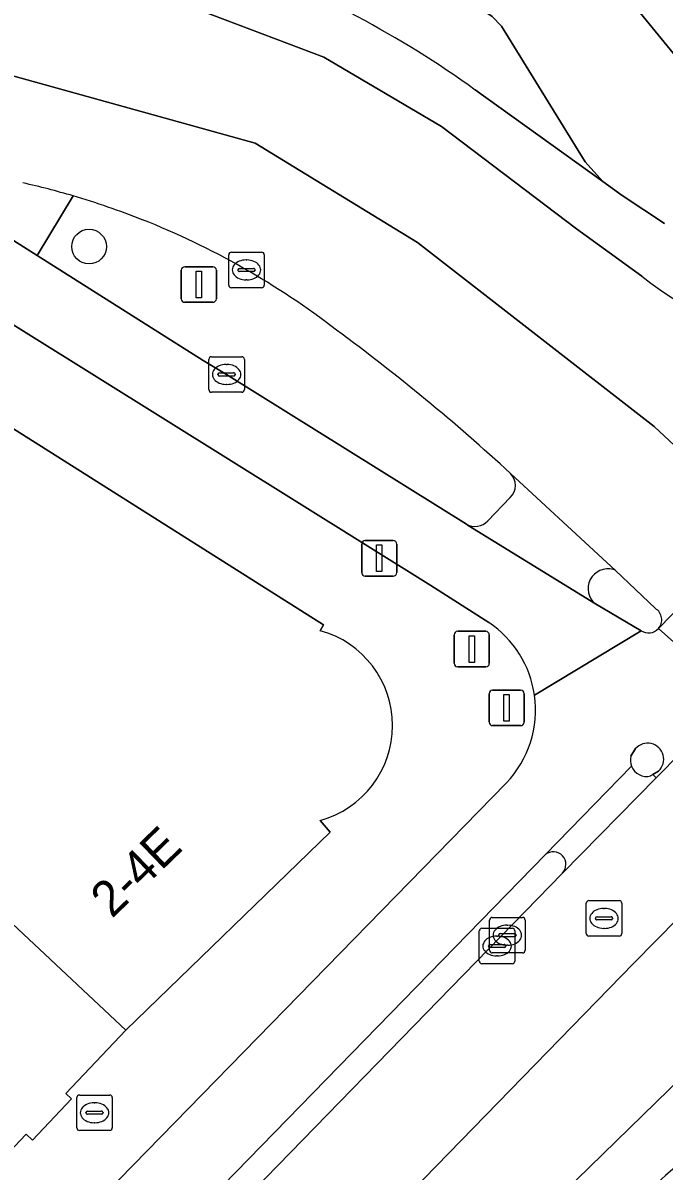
# Model space of a CAD drawing. Extents: x 160663 to 161506, y 382245 to 383291.
# Drawn here: x 160961.04 to 160979.09, y 382898.51 to 382930.82 of the extents above; entities that cross this region are included whole.
import ezdxf

# ---------------------------------------------------------------- set-up
doc = ezdxf.new("R2010")
doc.units = 0
for name, color, linetype in [('IMGEO_Berm_groen', 7, 'Continuous'), ('IMGEO_Boom', 7, 'Continuous'), ('IMGEO_Brandkraan', 7, 'Continuous'), ('IMGEO_Drukknoppaal', 7, 'Continuous'), ('IMGEO_Fietspad_gesloten', 7, 'Continuous'), ('IMGEO_Kolk', 7, 'Continuous'), ('IMGEO_OVBaan_gesloten', 7, 'Continuous'), ('IMGEO_Pand', 7, 'Continuous'), ('IMGEO_Pand_nummerreeks', 7, 'Continuous'), ('IMGEO_Parkeervlak_open', 7, 'Continuous'), ('IMGEO_Rijbaan_lokaal_gesloten', 7, 'Continuous'), ('IMGEO_Rioolput', 7, 'Continuous'), ('IMGEO_Verkeerseiland_gesloten', 7, 'Continuous'), ('IMGEO_Verkeersregelinstallatiepaal', 7, 'Continuous'), ('IMGEO_Voetpad_open', 7, 'Continuous')]:
    doc.layers.add(name, color=color, linetype=linetype)

msp = doc.modelspace()

# ---------------------------------------------------------------- linework, layer by layer
at = {"layer": 'IMGEO_Berm_groen'}
for points in [[(160962.449, 382925.955), (160961.434, 382924.276), (160963.2, 382923.161), (160966.11, 382921.322), (160966.771, 382920.928), (160973.525, 382916.71)], [(160974.126, 382916.808), (160974.763, 382917.464)]]:
    msp.add_lwpolyline(points, dxfattribs=at)
for centre, radius, start, end in [((160956.001, 382904.029), 22.854, 68.4445, 73.613), ((160956.102, 382904.319), 22.548, 52.3774, 68.4108), ((160935.377, 382875.293), 58.204, 47.40917, 53.66148), ((160974.423, 382917.806), 0.482, 314.8433, 44.4816), ((160973.762, 382917.148), 0.498, 241.5637, 316.9588)]:
    msp.add_arc(centre, radius, start, end, dxfattribs=at)
at = {"layer": 'IMGEO_Boom'}
msp.add_circle((160962.897, 382924.527), 0.489, dxfattribs=at)
at = {"layer": 'IMGEO_Brandkraan'}
for p, q in [((160962.626, 382900.646), (160963.478, 382900.646)), ((160962.551, 382899.72), (160962.551, 382900.572)), ((160963.039, 382900.426), (160963.064, 382900.426)), ((160963.552, 382900.572), (160963.552, 382899.72)), ((160962.81, 382900.14), (160962.81, 382900.152)), ((160963.248, 382900.103), (160962.85, 382900.103)), ((160962.853, 382900.189), (160963.251, 382900.189)), ((160963.294, 382900.152), (160963.294, 382900.14)), ((160963.478, 382899.646), (160962.626, 382899.646)), ((160963.062, 382899.866), (160963.037, 382899.866))]:
    msp.add_line(p, q, dxfattribs=at)
for points in [[(160962.626, 382900.646), (160963.478, 382900.646)], [(160962.551, 382899.72), (160962.551, 382900.572)], [(160963.552, 382900.572), (160963.552, 382899.72)], [(160963.478, 382899.646), (160962.626, 382899.646)]]:
    msp.add_lwpolyline(points, dxfattribs=at)
for centre, radius, start, end in [((160962.628, 382900.57), 0.0765, 91.552, 178.448), ((160962.628, 382900.57), 0.0765, 91.552, 178.448), ((160963.476, 382900.57), 0.0765, 1.552, 88.448), ((160963.476, 382900.57), 0.0765, 1.552, 88.448), ((160962.85, 382900.149), 0.0403, 85.8775, 175.7526), ((160962.847, 382900.139), 0.0366, 178.938, 274.7102), ((160963.251, 382900.146), 0.043, 264.8664, 352.4533), ((160963.255, 382900.151), 0.0386, 1.7309, 96.639), ((160962.628, 382899.722), 0.0765, 181.552, 268.448), ((160962.628, 382899.722), 0.0765, 181.552, 268.448), ((160963.476, 382899.722), 0.0765, 271.552, 358.448), ((160963.476, 382899.722), 0.0765, 271.552, 358.448)]:
    msp.add_arc(centre, radius, start, end, dxfattribs=at)
for centre, major_axis, ratio, start_param, end_param in [((160963.038, 382900.146), (-0.387, 0.002), 0.722429, 4.712389, 7.853982), ((160963.063, 382900.146), (-0.39, 0.002), 0.717154, 1.570796, 4.712389)]:
    msp.add_ellipse(centre, major_axis=major_axis, ratio=ratio, start_param=start_param, end_param=end_param, dxfattribs=at)
at = {"layer": 'IMGEO_Drukknoppaal'}
for p, q in [((160970.576, 382915.353), (160970.576, 382916.153)), ((160970.576, 382916.153), (160970.576, 382915.353)), ((160970.676, 382916.253), (160971.466, 382916.253)), ((160971.466, 382916.253), (160970.676, 382916.253)), ((160971.566, 382916.153), (160971.566, 382915.353)), ((160971.566, 382915.353), (160971.566, 382916.153)), ((160971.466, 382915.253), (160970.676, 382915.253)), ((160970.676, 382915.253), (160971.466, 382915.253))]:
    msp.add_line(p, q, dxfattribs=at)
msp.add_lwpolyline([(160970.996, 382916.128), (160971.146, 382916.128), (160971.146, 382915.378), (160970.996, 382915.378), (160970.996, 382916.128)], dxfattribs=at)
for centre, start, end in [((160970.676, 382916.153), 90, 180), ((160970.676, 382916.153), 90, 180), ((160971.466, 382916.153), 0, 90), ((160971.466, 382916.153), 360, 90), ((160970.676, 382915.353), 180, 270), ((160970.676, 382915.353), 180, 270), ((160971.466, 382915.353), 270, 0), ((160971.466, 382915.353), 270, 0)]:
    msp.add_arc(centre, 0.1, start, end, dxfattribs=at)
at = {"layer": 'IMGEO_Fietspad_gesloten'}
for points in [[(160975.444, 382911.899), (160978.452, 382913.715), (160977.162, 382914.468), (160973.572, 382916.681), (160973.525, 382916.71), (160966.771, 382920.928), (160966.11, 382921.322), (160963.2, 382923.161), (160961.434, 382924.276), (160960.377, 382924.944), (160960.333, 382925.349), (160960.379, 382925.705), (160960.425, 382925.941)], [(160955.322, 382925.605), (160957.414, 382924.41), (160972.521, 382914.992), (160974.161, 382913.943)], [(160978.452, 382913.715), (160975.444, 382911.899)], [(160980.304, 382912.557), (160978.934, 382913.776)], [(160978.938, 382909.764), (160978.774, 382909.664), (160978.87, 382909.571), (160980.971, 382911.704), (160980.872, 382911.796)], [(160978.161, 382910.182), (160978.29, 382910.396)], [(160975.751, 382907.414), (160978.176, 382909.905)], [(160974.65, 382909.428), (160938.834, 382872.783)], [(160938.487, 382869.927), (160941.196, 382871.992), (160975.751, 382907.414)]]:
    msp.add_lwpolyline(points, dxfattribs=at)
for centre, radius, start, end in [((160972.507, 382911.48), 2.966, 8.1127, 56.1195), ((160978.658, 382914.021), 0.369, 236.072, 318.3536), ((160972.502, 382911.481), 2.971, 316.2891, 8.0836), ((160978.63, 382910.097), 0.453, 312.7756, 138.6567), ((160978.603, 382910.067), 0.457, 165.4372, 200.7621)]:
    msp.add_arc(centre, radius, start, end, dxfattribs=at)
at = {"layer": 'IMGEO_Kolk'}
for p, q in [((160966.831, 382923.445), (160966.831, 382924.297)), ((160966.906, 382924.371), (160967.758, 382924.371)), ((160967.832, 382924.297), (160967.832, 382923.445)), ((160967.09, 382923.865), (160967.09, 382923.877)), ((160967.133, 382923.914), (160967.531, 382923.914)), ((160967.319, 382924.151), (160967.344, 382924.151)), ((160967.574, 382923.877), (160967.574, 382923.865)), ((160967.528, 382923.828), (160967.13, 382923.828)), ((160967.342, 382923.591), (160967.317, 382923.591)), ((160967.758, 382923.371), (160966.906, 382923.371)), ((160966.27, 382920.502), (160966.27, 382921.354)), ((160966.345, 382921.428), (160967.197, 382921.428)), ((160967.271, 382921.354), (160967.271, 382920.502)), ((160966.572, 382920.971), (160966.97, 382920.971)), ((160966.758, 382921.208), (160966.783, 382921.208)), ((160966.529, 382920.922), (160966.529, 382920.934)), ((160966.967, 382920.885), (160966.569, 382920.885)), ((160966.781, 382920.648), (160966.756, 382920.648)), ((160967.013, 382920.934), (160967.013, 382920.922)), ((160967.197, 382920.428), (160966.345, 382920.428)), ((160974.18, 382904.719), (160974.18, 382905.571)), ((160974.255, 382905.645), (160975.107, 382905.645)), ((160975.181, 382905.571), (160975.181, 382904.719)), ((160973.89, 382904.414), (160973.89, 382905.266)), ((160973.965, 382905.34), (160974.817, 382905.34)), ((160974.439, 382905.139), (160974.439, 382905.151)), ((160974.482, 382905.188), (160974.88, 382905.188)), ((160974.668, 382905.425), (160974.693, 382905.425)), ((160974.891, 382905.266), (160974.891, 382904.414)), ((160974.923, 382905.151), (160974.923, 382905.139)), ((160974.149, 382904.834), (160974.149, 382904.846)), ((160974.192, 382904.883), (160974.59, 382904.883)), ((160974.378, 382905.12), (160974.403, 382905.12)), ((160974.877, 382905.102), (160974.479, 382905.102)), ((160974.633, 382904.846), (160974.633, 382904.834)), ((160974.691, 382904.865), (160974.666, 382904.865)), ((160974.587, 382904.797), (160974.189, 382904.797)), ((160975.107, 382904.645), (160974.255, 382904.645)), ((160974.401, 382904.56), (160974.376, 382904.56)), ((160974.817, 382904.34), (160973.965, 382904.34))]:
    msp.add_line(p, q, dxfattribs=at)
for points in [[(160966.831, 382923.445), (160966.831, 382924.297)], [(160966.906, 382924.371), (160967.758, 382924.371)], [(160967.832, 382924.297), (160967.832, 382923.445)], [(160967.758, 382923.371), (160966.906, 382923.371)], [(160966.27, 382920.502), (160966.27, 382921.354)], [(160966.345, 382921.428), (160967.197, 382921.428)], [(160967.271, 382921.354), (160967.271, 382920.502)], [(160967.197, 382920.428), (160966.345, 382920.428)], [(160974.18, 382904.719), (160974.18, 382905.571)], [(160974.255, 382905.645), (160975.107, 382905.645)], [(160975.181, 382905.571), (160975.181, 382904.719)], [(160973.89, 382904.414), (160973.89, 382905.266)], [(160973.965, 382905.34), (160974.817, 382905.34)], [(160974.891, 382905.266), (160974.891, 382904.414)], [(160975.107, 382904.645), (160974.255, 382904.645)], [(160974.817, 382904.34), (160973.965, 382904.34)]]:
    msp.add_lwpolyline(points, dxfattribs=at)
for centre, radius, start, end in [((160966.908, 382924.295), 0.0765, 91.552, 178.448), ((160966.908, 382924.295), 0.0765, 91.552, 178.448), ((160967.756, 382924.295), 0.0765, 1.552, 88.448), ((160967.756, 382924.295), 0.0765, 1.552, 88.448), ((160967.13, 382923.874), 0.0403, 85.8775, 175.7526), ((160967.535, 382923.876), 0.0386, 1.7309, 96.639), ((160967.127, 382923.864), 0.0366, 178.938, 274.7102), ((160967.531, 382923.871), 0.043, 264.8664, 352.4533), ((160966.908, 382923.447), 0.0765, 181.552, 268.448), ((160966.908, 382923.447), 0.0765, 181.552, 268.448), ((160967.756, 382923.447), 0.0765, 271.552, 358.448), ((160967.756, 382923.447), 0.0765, 271.552, 358.448), ((160966.347, 382921.352), 0.0765, 91.552, 178.448), ((160966.347, 382921.352), 0.0765, 91.552, 178.448), ((160967.195, 382921.352), 0.0765, 1.552, 88.448), ((160967.195, 382921.352), 0.0765, 1.552, 88.448), ((160966.569, 382920.931), 0.0403, 85.8775, 175.7526), ((160966.974, 382920.933), 0.0386, 1.7309, 96.639), ((160966.566, 382920.921), 0.0366, 178.938, 274.7102), ((160966.97, 382920.928), 0.043, 264.8664, 352.4533), ((160966.347, 382920.504), 0.0765, 181.552, 268.448), ((160966.347, 382920.504), 0.0765, 181.552, 268.448), ((160967.195, 382920.504), 0.0765, 271.552, 358.448), ((160967.195, 382920.504), 0.0765, 271.552, 358.448), ((160974.257, 382905.569), 0.0765, 91.552, 178.448), ((160974.257, 382905.569), 0.0765, 91.552, 178.448), ((160975.105, 382905.569), 0.0765, 1.552, 88.448), ((160975.105, 382905.569), 0.0765, 1.552, 88.448), ((160973.967, 382905.264), 0.0765, 91.552, 178.448), ((160973.967, 382905.264), 0.0765, 91.552, 178.448), ((160974.479, 382905.148), 0.0403, 85.8775, 175.7526), ((160974.476, 382905.138), 0.0366, 178.938, 274.7102), ((160974.815, 382905.264), 0.0765, 1.552, 88.448), ((160974.815, 382905.264), 0.0765, 1.552, 88.448), ((160974.88, 382905.145), 0.043, 264.8664, 352.4533), ((160974.884, 382905.15), 0.0386, 1.7309, 96.639), ((160974.189, 382904.843), 0.0403, 85.8775, 175.7526), ((160974.186, 382904.833), 0.0366, 178.938, 274.7102), ((160974.59, 382904.84), 0.043, 264.8664, 352.4533), ((160974.594, 382904.845), 0.0386, 1.7309, 96.639), ((160974.257, 382904.721), 0.0765, 181.552, 268.448), ((160974.257, 382904.721), 0.0765, 181.552, 268.448), ((160975.105, 382904.721), 0.0765, 271.552, 358.448), ((160975.105, 382904.721), 0.0765, 271.552, 358.448), ((160973.967, 382904.416), 0.0765, 181.552, 268.448), ((160973.967, 382904.416), 0.0765, 181.552, 268.448), ((160974.815, 382904.416), 0.0765, 271.552, 358.448), ((160974.815, 382904.416), 0.0765, 271.552, 358.448)]:
    msp.add_arc(centre, radius, start, end, dxfattribs=at)
for centre, major_axis, ratio, start_param, end_param in [((160967.318, 382923.871), (-0.387, 0.002), 0.722429, 4.712389, 7.853982), ((160967.343, 382923.871), (-0.39, 0.002), 0.717154, 1.570796, 4.712389), ((160966.757, 382920.928), (-0.387, 0.002), 0.722429, 4.712389, 7.853982), ((160966.782, 382920.928), (-0.39, 0.002), 0.717154, 1.570796, 4.712389), ((160974.667, 382905.145), (-0.387, 0.002), 0.722429, 4.712389, 7.853982), ((160974.692, 382905.145), (-0.39, 0.002), 0.717154, 1.570796, 4.712389), ((160974.377, 382904.84), (-0.387, 0.002), 0.722429, 4.712389, 7.853982), ((160974.402, 382904.84), (-0.39, 0.002), 0.717154, 1.570796, 4.712389)]:
    msp.add_ellipse(centre, major_axis=major_axis, ratio=ratio, start_param=start_param, end_param=end_param, dxfattribs=at)
at = {"layer": 'IMGEO_OVBaan_gesloten'}
for points in [[(160978.934, 382913.776), (160981.785, 382916.694), (160978.816, 382919.461), (160972.145, 382924.641), (160967.578, 382927.438), (160959.79, 382929.599), (160951.086, 382930.055), (160918.971, 382933.683), (160909.581, 382934.405), (160903.988, 382934.545), (160897.982, 382933.621), (160890.673, 382931.836), (160882.904, 382929.187), (160870.47, 382922.866), (160873.972, 382919.336)], [(160974.767, 382918.143), (160977.725, 382915.412), (160978.849, 382914.34)]]:
    msp.add_lwpolyline(points, dxfattribs=at)
msp.add_lwpolyline([(160978.235, 382904.348), (160983.292, 382909.484), (160980.971, 382911.704), (160978.87, 382909.571), (160976.231, 382906.892), (160941.719, 382871.483), (160939.026, 382868.723), (160938.967, 382868.67), (160938.69, 382868.375), (160941.097, 382866.243), (160944.318, 382869.536), (160948.009, 382873.34)], close=True, dxfattribs=at)
for centre, radius, start, end in [((160956.137, 382904.425), 22.436, 73.661, 77.391), ((160956.001, 382904.029), 22.854, 68.4445, 73.613), ((160956.102, 382904.319), 22.548, 52.3774, 68.4108), ((160935.377, 382875.293), 58.204, 47.40917, 53.66148), ((160978.658, 382914.023), 0.37, 318.2352, 58.9058)]:
    msp.add_arc(centre, radius, start, end, dxfattribs=at)
at = {"layer": 'IMGEO_Pand'}
for points in [[(160953.512, 382921.758), (160953.353, 382921.931), (160949.015, 382917.688), (160950.858, 382915.82), (160954.337, 382912.294), (160954.133, 382912.08), (160956.94, 382909.02), (160963.933, 382902.47), (160969.691, 382908.048), (160969.409, 382908.377)], [(160969.406, 382913.715), (160969.504, 382913.879), (160958.277, 382920.962)]]:
    msp.add_lwpolyline(points, dxfattribs=at)
msp.add_lwpolyline([(160946.591, 382910.148), (160951.249, 382905.071), (160958.177, 382898.714), (160959.329, 382897.657), (160961.123, 382899.543), (160961.3, 382899.375), (160962.405, 382900.537), (160962.242, 382900.693), (160963.933, 382902.47), (160956.94, 382909.02), (160954.133, 382912.08), (160951.834, 382909.663), (160942.156, 382919.874), (160940.39, 382917.481), (160940.155, 382917.163), (160946.603, 382910.159)], close=True, dxfattribs=at)
msp.add_arc((160968.679, 382911.046), 2.767, 285.2892, 74.7752, dxfattribs=at)
at = {"layer": 'IMGEO_Parkeervlak_open'}
msp.add_lwpolyline([(160973.772, 382928.936), (160977.372, 382926.36), (160976.872, 382926.91), (160974.515, 382930.732), (160974.255, 382931.008), (160973.014, 382931.85)], dxfattribs=at)
msp.add_arc((160957.369, 382906.264), 27.983, 54.1145, 70.1566, dxfattribs=at)
at = {"layer": 'IMGEO_Rijbaan_lokaal_gesloten'}
for points in [[(160978.469, 382923.697), (160976.623, 382925.025), (160972.821, 382927.904), (160969.512, 382929.861), (160965.691, 382931.306), (160961.831, 382932.175), (160895.761, 382938.889), (160890.497, 382938.296), (160885.51, 382936.782), (160874.133, 382934.008), (160870.606, 382932.878)], [(160890.497, 382938.296), (160895.761, 382938.889), (160961.831, 382932.175), (160965.691, 382931.306), (160969.512, 382929.861), (160972.821, 382927.904), (160976.623, 382925.025), (160978.469, 382923.697)], [(160897.982, 382933.621), (160903.988, 382934.545), (160909.581, 382934.405), (160918.971, 382933.683), (160951.086, 382930.055), (160959.79, 382929.599), (160967.578, 382927.438), (160972.145, 382924.641), (160978.816, 382919.461), (160981.785, 382916.694), (160985.435, 382920.431)], [(160979.103, 382925.175), (160977.911, 382925.962), (160977.372, 382926.36), (160973.772, 382928.936)], [(160988.453, 382920.583), (160985.435, 382920.431), (160981.785, 382916.694), (160978.934, 382913.776), (160980.304, 382912.557), (160980.552, 382912.724)], [(160980.872, 382911.796), (160980.971, 382911.704), (160983.292, 382909.484), (160978.235, 382904.348), (160948.009, 382873.34)], [(160987.179, 382904.686), (160989.8, 382906.438), (160988.644, 382908.245), (160979.605, 382901.159), (160967.323, 382889.193)], [(160967.323, 382889.193), (160979.605, 382901.159)]]:
    msp.add_lwpolyline(points, dxfattribs=at)
for centre, radius, start, end in [((160957.369, 382906.264), 27.983, 54.1145, 70.1566), ((160983.391, 382929.639), 7.715, 230.3638, 268.2267), ((160983.391, 382929.639), 7.715, 230.3638, 268.2267), ((161035.434, 382834.86), 84.877, 127.63429, 133.60625)]:
    msp.add_arc(centre, radius, start, end, dxfattribs=at)
at = {"layer": 'IMGEO_Rioolput'}
for p, q in [((160976.978, 382906.117), (160977.83, 382906.117)), ((160976.903, 382905.191), (160976.903, 382906.043)), ((160977.391, 382905.897), (160977.416, 382905.897)), ((160977.904, 382906.043), (160977.904, 382905.191)), ((160977.162, 382905.611), (160977.162, 382905.623)), ((160977.6, 382905.574), (160977.202, 382905.574)), ((160977.205, 382905.66), (160977.603, 382905.66)), ((160977.646, 382905.623), (160977.646, 382905.611)), ((160977.414, 382905.337), (160977.389, 382905.337)), ((160977.83, 382905.117), (160976.978, 382905.117))]:
    msp.add_line(p, q, dxfattribs=at)
for points in [[(160976.978, 382906.117), (160977.83, 382906.117)], [(160976.903, 382905.191), (160976.903, 382906.043)], [(160977.904, 382906.043), (160977.904, 382905.191)], [(160977.83, 382905.117), (160976.978, 382905.117)]]:
    msp.add_lwpolyline(points, dxfattribs=at)
for centre, radius, start, end in [((160976.98, 382906.041), 0.0765, 91.552, 178.448), ((160976.98, 382906.041), 0.0765, 91.552, 178.448), ((160977.828, 382906.041), 0.0765, 1.552, 88.448), ((160977.828, 382906.041), 0.0765, 1.552, 88.448), ((160977.202, 382905.62), 0.0403, 85.8775, 175.7526), ((160977.199, 382905.61), 0.0366, 178.938, 274.7102), ((160977.603, 382905.617), 0.043, 264.8664, 352.4533), ((160977.607, 382905.622), 0.0386, 1.7309, 96.639), ((160976.98, 382905.193), 0.0765, 181.552, 268.448), ((160976.98, 382905.193), 0.0765, 181.552, 268.448), ((160977.828, 382905.193), 0.0765, 271.552, 358.448), ((160977.828, 382905.193), 0.0765, 271.552, 358.448)]:
    msp.add_arc(centre, radius, start, end, dxfattribs=at)
for centre, major_axis, ratio, start_param, end_param in [((160977.39, 382905.617), (-0.387, 0.002), 0.722429, 4.712389, 7.853982), ((160977.415, 382905.617), (-0.39, 0.002), 0.717154, 1.570796, 4.712389)]:
    msp.add_ellipse(centre, major_axis=major_axis, ratio=ratio, start_param=start_param, end_param=end_param, dxfattribs=at)
at = {"layer": 'IMGEO_Verkeerseiland_gesloten'}
for points in [[(160960.425, 382925.941), (160960.379, 382925.705), (160960.333, 382925.349), (160960.377, 382924.944), (160961.434, 382924.276), (160962.449, 382925.955)], [(160978.849, 382914.34), (160977.725, 382915.412)], [(160977.162, 382914.468), (160978.452, 382913.715)], [(160978.29, 382910.396), (160978.161, 382910.182)], [(160978.716, 382909.628), (160978.774, 382909.664), (160978.938, 382909.764)], [(160975.751, 382907.414), (160941.196, 382871.992)], [(160941.719, 382871.483), (160976.231, 382906.892)]]:
    msp.add_lwpolyline(points, dxfattribs=at)
for centre, radius, start, end in [((160956.137, 382904.425), 22.436, 73.661, 77.391), ((160977.507, 382914.902), 0.554, 73.9845, 231.5191), ((160977.567, 382915.07), 0.377, 65.2628, 75.7649), ((160978.658, 382914.023), 0.37, 318.2352, 58.9058), ((160978.658, 382914.021), 0.369, 236.072, 318.3536), ((160978.63, 382910.097), 0.453, 312.7756, 138.6567), ((160978.603, 382910.067), 0.457, 165.4372, 200.7621), ((160978.602, 382910.07), 0.457, 201.2302, 284.4575), ((160975.973, 382907.136), 0.355, 316.5598, 128.6398)]:
    msp.add_arc(centre, radius, start, end, dxfattribs=at)
at = {"layer": 'IMGEO_Verkeersregelinstallatiepaal'}
for p, q in [((160965.593, 382923.96), (160966.383, 382923.96)), ((160966.383, 382923.96), (160965.593, 382923.96)), ((160965.493, 382923.06), (160965.493, 382923.86)), ((160965.493, 382923.86), (160965.493, 382923.06)), ((160966.483, 382923.86), (160966.483, 382923.06)), ((160966.483, 382923.06), (160966.483, 382923.86)), ((160966.383, 382922.96), (160965.593, 382922.96)), ((160965.593, 382922.96), (160966.383, 382922.96)), ((160973.181, 382912.798), (160973.181, 382913.598)), ((160973.181, 382913.598), (160973.181, 382912.798)), ((160973.281, 382913.698), (160974.071, 382913.698)), ((160974.071, 382913.698), (160973.281, 382913.698)), ((160974.171, 382913.598), (160974.171, 382912.798)), ((160974.171, 382912.798), (160974.171, 382913.598)), ((160974.071, 382912.698), (160973.281, 382912.698)), ((160973.281, 382912.698), (160974.071, 382912.698)), ((160974.164, 382911.143), (160974.164, 382911.943)), ((160974.164, 382911.943), (160974.164, 382911.143)), ((160974.264, 382912.043), (160975.054, 382912.043)), ((160975.054, 382912.043), (160974.264, 382912.043)), ((160975.154, 382911.943), (160975.154, 382911.143)), ((160975.154, 382911.143), (160975.154, 382911.943)), ((160975.054, 382911.043), (160974.264, 382911.043)), ((160974.264, 382911.043), (160975.054, 382911.043))]:
    msp.add_line(p, q, dxfattribs=at)
for points in [[(160965.913, 382923.835), (160966.063, 382923.835), (160966.063, 382923.085), (160965.913, 382923.085), (160965.913, 382923.835)], [(160973.601, 382913.573), (160973.751, 382913.573), (160973.751, 382912.823), (160973.601, 382912.823), (160973.601, 382913.573)], [(160974.584, 382911.918), (160974.734, 382911.918), (160974.734, 382911.168), (160974.584, 382911.168), (160974.584, 382911.918)]]:
    msp.add_lwpolyline(points, dxfattribs=at)
for centre, start, end in [((160965.593, 382923.86), 90, 180), ((160965.593, 382923.86), 90, 180), ((160966.383, 382923.86), 0, 90), ((160966.383, 382923.86), 360, 90), ((160965.593, 382923.06), 180, 270), ((160965.593, 382923.06), 180, 270), ((160966.383, 382923.06), 270, 0), ((160966.383, 382923.06), 270, 0), ((160973.281, 382913.598), 90, 180), ((160973.281, 382913.598), 90, 180), ((160974.071, 382913.598), 0, 90), ((160974.071, 382913.598), 360, 90), ((160973.281, 382912.798), 180, 270), ((160973.281, 382912.798), 180, 270), ((160974.071, 382912.798), 270, 0), ((160974.071, 382912.798), 270, 0), ((160974.264, 382911.943), 90, 180), ((160974.264, 382911.943), 90, 180), ((160975.054, 382911.943), 0, 90), ((160975.054, 382911.943), 360, 90), ((160974.264, 382911.143), 180, 270), ((160974.264, 382911.143), 180, 270), ((160975.054, 382911.143), 270, 0), ((160975.054, 382911.143), 270, 0)]:
    msp.add_arc(centre, 0.1, start, end, dxfattribs=at)
at = {"layer": 'IMGEO_Voetpad_open'}
for points in [[(160977.597, 382934.11), (160976.611, 382933.329), (160983.105, 382925.384)], [(160983.105, 382925.384), (160976.611, 382933.329)], [(160973.014, 382931.85), (160974.255, 382931.008), (160974.515, 382930.732), (160976.872, 382926.91), (160977.372, 382926.36), (160977.911, 382925.962), (160979.103, 382925.175)], [(160974.161, 382913.943), (160972.521, 382914.992), (160957.414, 382924.41), (160955.322, 382925.605)], [(160958.277, 382920.962), (160969.504, 382913.879), (160969.406, 382913.715)], [(160977.725, 382915.412), (160974.767, 382918.143)], [(160974.763, 382917.464), (160974.126, 382916.808)], [(160973.525, 382916.71), (160973.572, 382916.681), (160977.162, 382914.468)], [(160978.176, 382909.905), (160975.751, 382907.414)], [(160978.87, 382909.571), (160978.774, 382909.664), (160978.716, 382909.628)], [(160969.409, 382908.377), (160969.691, 382908.048), (160963.933, 382902.47), (160962.242, 382900.693), (160962.405, 382900.537), (160961.3, 382899.375), (160961.123, 382899.543), (160959.329, 382897.657), (160958.177, 382898.714), (160956.667, 382897.068), (160956.948, 382896.81), (160951.057, 382890.389), (160951.444, 382890.027), (160946.792, 382885.259), (160943.016, 382880.612), (160939.251, 382875.978), (160939.108, 382876.103), (160938.078, 382874.918), (160938.257, 382874.773), (160937.592, 382873.956), (160938.834, 382872.783), (160974.65, 382909.428)], [(160976.231, 382906.892), (160978.87, 382909.571)]]:
    msp.add_lwpolyline(points, dxfattribs=at)
for centre, radius, start, end in [((160974.423, 382917.806), 0.482, 314.8433, 44.4816), ((160973.762, 382917.148), 0.498, 241.5637, 316.9588), ((160977.507, 382914.902), 0.554, 73.9845, 231.5191), ((160977.567, 382915.07), 0.377, 65.2628, 75.7649), ((160972.507, 382911.48), 2.966, 8.1127, 56.1195), ((160968.679, 382911.046), 2.767, 285.2892, 74.7752), ((160972.502, 382911.481), 2.971, 316.2891, 8.0836), ((160978.602, 382910.07), 0.457, 201.2302, 284.4575), ((160975.973, 382907.136), 0.355, 316.5598, 128.6398), ((161035.434, 382834.86), 84.877, 127.63429, 133.60625)]:
    msp.add_arc(centre, radius, start, end, dxfattribs=at)

# ---------------------------------------------------------------- texts
at = {"layer": 'IMGEO_Pand_nummerreeks'}
msp.add_text('2-4E', height=1, rotation=44.0903, dxfattribs=at).set_placement((160963.542, 382905.599))

doc.saveas('drawing.dxf')
